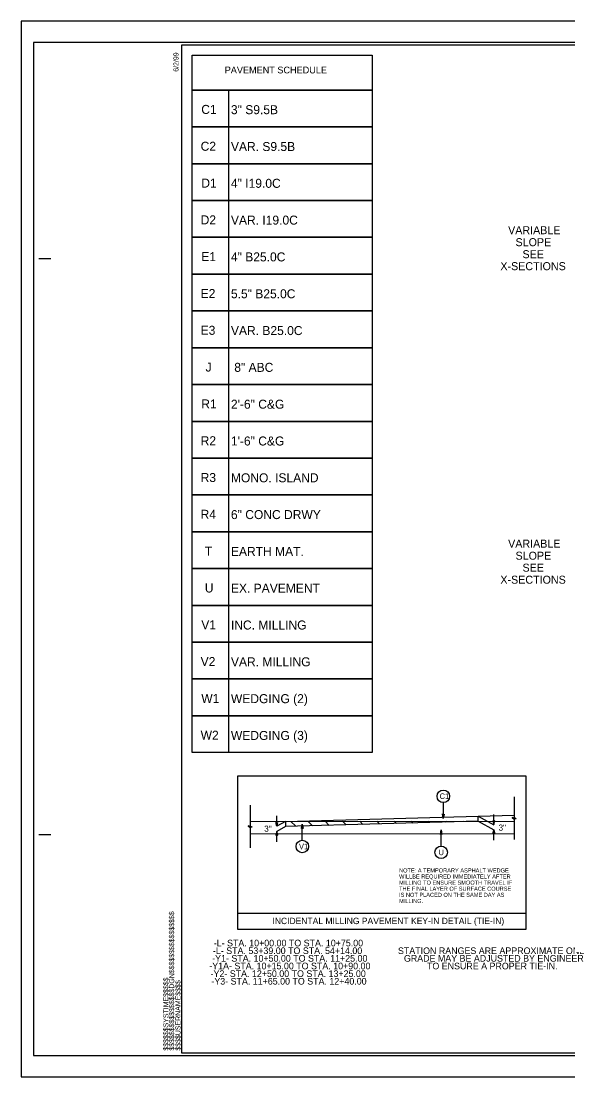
# Model space of a CAD drawing. Extents: x 3025871 to 3026431, y 707165 to 707825.
# Drawn here: x 3026022 to 3026107.4, y 707397.1 to 707562.1 of the extents above; entities that cross this region are included whole.
import ezdxf

# ---------------------------------------------------------------- set-up
doc = ezdxf.new("R2010")
doc.units = 0
for name, color, linetype in [('Default', 7, 'Continuous'), ('Old_Level_13', 7, 'Continuous'), ('Old_Level_39', 7, 'Continuous'), ('Prop Drainage Structure Plot Symbol 20 Scale', 7, 'Continuous'), ('Sheet Cutting Line CELL', 7, 'Continuous'), ('Typical Arrow Superelevation CELL', 7, 'Continuous'), ('Typical Detail Wedge2 CELL', 7, 'Continuous'), ('Typical Grade Point Symbol CELL', 7, 'Continuous'), ('Typical ID Circle CELL', 7, 'Continuous'), ('Typical Slope Point Local CELL', 7, 'Continuous'), ('Typical Terminator CELL', 7, 'Continuous'), ('Typical Text General CELL', 7, 'Continuous'), ('Typical Text Label CELL', 7, 'Continuous')]:
    doc.layers.add(name, color=color, linetype=linetype)

# ---------------------------------------------------------------- blocks, each defined once
blk = doc.blocks.new('TERMINATOR')
at = {"layer": 'Typical Detail Wedge2 CELL'}
blk.add_lwpolyline([(-0.469, 0.081), (0, 0), (-0.471, -0.083), (-0.411, 0)], close=True, dxfattribs=at)

msp = doc.modelspace()

# ---------------------------------------------------------------- linework, layer by layer
at = {"layer": 'Default'}
msp.add_lwpolyline([(3026048.72, 707556.72), (3026076.85, 707556.72), (3026076.85, 707551.28), (3026048.72, 707551.28)], close=True, dxfattribs=at)
at = {"layer": 'Old_Level_13'}
for p, q in [((3026063.31, 707436.99), (3026099.02, 707437.98)), ((3026093.4, 707437), (3026093.39, 707437.82)), ((3026057.79, 707436.99), (3026099.02, 707437)), ((3026063.31, 707436.99), (3026063.32, 707436.17)), ((3026093.4, 707437), (3026063.32, 707436.17)), ((3026064.92, 707436.22), (3026064.14, 707436.99)), ((3026067.54, 707436.29), (3026066.83, 707436.99)), ((3026070.15, 707436.36), (3026069.52, 707437)), ((3026072.77, 707436.43), (3026072.21, 707437)), ((3026075.39, 707436.5), (3026074.9, 707437)), ((3026078.01, 707436.58), (3026077.59, 707437)), ((3026080.63, 707436.65), (3026080.28, 707437)), ((3026083.25, 707436.72), (3026082.97, 707437)), ((3026085.86, 707436.79), (3026085.66, 707437)), ((3026088.48, 707436.87), (3026088.35, 707437)), ((3026091.1, 707436.94), (3026091.04, 707437)), ((3026057.79, 707435.06), (3026099.03, 707435.07))]:
    msp.add_line(p, q, dxfattribs=at)
at = {"layer": 'Old_Level_39'}
msp.add_lwpolyline([(3026273.95, 707558.69), (3026023.97, 707558.69), (3026023.97, 707400.42), (3026273.95, 707400.42)], close=True, dxfattribs=at)
at = {"layer": 'Sheet Cutting Line CELL'}
for p, q in [((3026024.8, 707524.93), (3026026.67, 707524.93)), ((3026024.8, 707434.93), (3026026.67, 707434.93)), ((3026047.07, 707400.8), (3026047.07, 707400.8)), ((3026047.07, 707400.8), (3026047.07, 707400.8)), ((3026047.07, 707400.8), (3026047.07, 707400.8)), ((3026047.07, 707400.8), (3026047.07, 707400.8)), ((3026047.07, 707400.8), (3026047.07, 707400.8)), ((3026047.07, 707400.8), (3026047.07, 707400.8))]:
    msp.add_line(p, q, dxfattribs=at)
msp.add_lwpolyline([(3026272.07, 707558.3), (3026047.07, 707558.3), (3026047.07, 707400.8), (3026272.07, 707400.8)], close=True, dxfattribs=at)
msp.add_lwpolyline([(3026052.7, 707400.8), (3026052.7, 707400.8)], dxfattribs=at)
at = {"layer": 'Typical Detail Wedge2 CELL'}
for points in [[(3026088.08, 707438.13), (3026087.96, 707437.42), (3026087.83, 707438.14), (3026087.96, 707438.04)], [(3026065.81, 707435.85), (3026065.93, 707436.56), (3026066.06, 707435.85), (3026065.93, 707435.94)], [(3026087.5, 707434.93), (3026087.63, 707435.64), (3026087.75, 707434.92), (3026087.63, 707435.02)]]:
    msp.add_lwpolyline(points, close=True, dxfattribs=at)
at = {"layer": 'Typical Grade Point Symbol CELL'}
for p, q in [((3026087.96, 707439.94), (3026087.96, 707437.42)), ((3026065.93, 707434.04), (3026065.93, 707436.56)), ((3026087.63, 707433.12), (3026087.63, 707435.64))]:
    msp.add_line(p, q, dxfattribs=at)
for centre in [(3026087.96, 707440.91), (3026065.93, 707433.07), (3026087.63, 707432.15)]:
    msp.add_circle(centre, 0.976, dxfattribs=at)
at = {"layer": 'Typical ID Circle CELL'}
for points in [[(3026054.48, 707545.53), (3026048.72, 707545.53), (3026048.72, 707551.28), (3026076.85, 707551.28), (3026076.85, 707545.53), (3026054.48, 707545.53), (3026054.48, 707551.28)], [(3026054.48, 707539.77), (3026048.72, 707539.77), (3026048.72, 707545.53), (3026076.85, 707545.53), (3026076.85, 707539.77), (3026054.48, 707539.77), (3026054.48, 707545.53)], [(3026054.48, 707534.02), (3026048.72, 707534.02), (3026048.72, 707539.77), (3026076.85, 707539.77), (3026076.85, 707534.02), (3026054.48, 707534.02), (3026054.48, 707539.77)], [(3026054.48, 707528.27), (3026048.72, 707528.27), (3026048.72, 707534.02), (3026076.85, 707534.02), (3026076.85, 707528.27), (3026054.48, 707528.27), (3026054.48, 707534.02)], [(3026054.48, 707522.52), (3026048.72, 707522.52), (3026048.72, 707528.27), (3026076.85, 707528.27), (3026076.85, 707522.52), (3026054.48, 707522.52), (3026054.48, 707528.27)], [(3026054.48, 707516.76), (3026048.72, 707516.76), (3026048.72, 707522.52), (3026076.85, 707522.52), (3026076.85, 707516.76), (3026054.48, 707516.76), (3026054.48, 707522.52)], [(3026054.48, 707511.01), (3026048.72, 707511.01), (3026048.72, 707516.76), (3026076.85, 707516.76), (3026076.85, 707511.01), (3026054.48, 707511.01), (3026054.48, 707516.76)], [(3026054.48, 707505.26), (3026048.72, 707505.26), (3026048.72, 707511.01), (3026076.85, 707511.01), (3026076.85, 707505.26), (3026054.48, 707505.26), (3026054.48, 707511.01)], [(3026054.48, 707499.5), (3026048.72, 707499.5), (3026048.72, 707505.26), (3026076.85, 707505.26), (3026076.85, 707499.5), (3026054.48, 707499.5), (3026054.48, 707505.26)], [(3026054.48, 707493.75), (3026048.72, 707493.75), (3026048.72, 707499.5), (3026076.85, 707499.5), (3026076.85, 707493.75), (3026054.48, 707493.75), (3026054.48, 707499.5)], [(3026054.48, 707488), (3026048.72, 707488), (3026048.72, 707493.75), (3026076.85, 707493.75), (3026076.85, 707488), (3026054.48, 707488), (3026054.48, 707493.75)], [(3026054.48, 707482.25), (3026048.72, 707482.25), (3026048.72, 707488), (3026076.85, 707488), (3026076.85, 707482.25), (3026054.48, 707482.25), (3026054.48, 707488)], [(3026054.48, 707476.49), (3026048.72, 707476.49), (3026048.72, 707482.25), (3026076.85, 707482.25), (3026076.85, 707476.49), (3026054.48, 707476.49), (3026054.48, 707482.25)], [(3026054.48, 707470.74), (3026048.72, 707470.74), (3026048.72, 707476.49), (3026076.85, 707476.49), (3026076.85, 707470.74), (3026054.48, 707470.74), (3026054.48, 707476.49)], [(3026054.48, 707464.99), (3026048.72, 707464.99), (3026048.72, 707470.74), (3026076.85, 707470.74), (3026076.85, 707464.99), (3026054.48, 707464.99), (3026054.48, 707470.74)], [(3026054.48, 707459.24), (3026048.72, 707459.24), (3026048.72, 707464.99), (3026076.85, 707464.99), (3026076.85, 707459.24), (3026054.48, 707459.24), (3026054.48, 707464.99)], [(3026054.48, 707453.48), (3026048.72, 707453.48), (3026048.72, 707459.24), (3026076.85, 707459.24), (3026076.85, 707453.48), (3026054.48, 707453.48), (3026054.48, 707459.24)], [(3026054.48, 707447.73), (3026048.72, 707447.73), (3026048.72, 707453.48), (3026076.85, 707453.48), (3026076.85, 707447.73), (3026054.48, 707447.73), (3026054.48, 707453.48)]]:
    msp.add_lwpolyline(points, dxfattribs=at)
at = {"layer": 'Typical Slope Point Local CELL'}
msp.add_line((3026055.88, 707422.64), (3026100.86, 707422.64), dxfattribs=at)
msp.add_lwpolyline([(3026055.88, 707444.1), (3026100.86, 707444.1), (3026100.86, 707420.08), (3026055.88, 707420.08)], close=True, dxfattribs=at)
at = {"layer": 'Typical Terminator CELL'}
msp.add_lwpolyline([(3026274.62, 707562.05), (3026022.02, 707562.05), (3026022.02, 707397.05), (3026274.62, 707397.05)], close=True, dxfattribs=at)
at = {"layer": 'Typical Text General CELL'}
for p, q in [((3026099.03, 707440.84), (3026099.02, 707437.62)), ((3026057.79, 707439.52), (3026057.79, 707436.3)), ((3026061.94, 707436.24), (3026061.94, 707437.85)), ((3026093.39, 707437.82), (3026095.85, 707436.47)), ((3026095.86, 707436.46), (3026095.86, 707438.07)), ((3026099.36, 707437.38), (3026098.71, 707437.61)), ((3026098.71, 707437.61), (3026099.03, 707437.35)), ((3026099.02, 707437.62), (3026099.36, 707437.38)), ((3026058.12, 707436.06), (3026057.47, 707436.29)), ((3026057.47, 707436.29), (3026057.79, 707436.03)), ((3026057.79, 707436.3), (3026058.12, 707436.06)), ((3026057.79, 707436.03), (3026057.79, 707432.84)), ((3026063.31, 707436.99), (3026061.94, 707436.24)), ((3026063.32, 707436.17), (3026061.96, 707435.42)), ((3026093.4, 707437), (3026095.85, 707435.65)), ((3026099.03, 707437.35), (3026099.03, 707434.17)), ((3026061.96, 707433.81), (3026061.96, 707435.42)), ((3026095.85, 707434.04), (3026095.85, 707435.65))]:
    msp.add_line(p, q, dxfattribs=at)

# ---------------------------------------------------------------- block references
at = {"layer": 'Typical Text General CELL', "xscale": 1.264797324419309}
for p, yscale, rotation in [((3026061.94, 707436.24), 1.8153788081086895, -89.99999999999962), ((3026095.86, 707436.46), -1.8153788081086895, -90.0000000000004), ((3026061.96, 707435.42), -1.8153788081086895, 90.0000000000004), ((3026095.85, 707435.65), 1.8153788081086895, 89.99999999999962)]:
    msp.add_blockref('TERMINATOR', p, dxfattribs=dict(at, yscale=yscale, rotation=rotation))

# ---------------------------------------------------------------- texts
at = {"layer": 'Default'}
msp.add_text('PAVEMENT SCHEDULE', height=1.0642, dxfattribs=at).set_placement((3026053.82, 707553.88))
at = {"layer": 'Prop Drainage Structure Plot Symbol 20 Scale'}
for s, p in [('VARIABLE', (3026098.08, 707528.75)), ('SLOPE', (3026099.24, 707526.88)), ('SEE', (3026100.33, 707525)), ('X-SECTIONS', (3026096.87, 707523.13)), ('VARIABLE', (3026098.08, 707479.76)), ('SLOPE', (3026099.24, 707477.88)), ('SEE', (3026100.33, 707476.01)), ('X-SECTIONS', (3026096.87, 707474.13))]:
    msp.add_text(s, height=1.25, dxfattribs=at).set_placement(p)
at = {"layer": 'Sheet Cutting Line CELL'}
for s, height, p in [('6/2/99', 0.787, (3026046.6, 707554.14)), ('$$$$$$$$$$$$$$$$DGN$$$$$$$$$$$$$$$$', 0.7875, (3026045.93, 707401.16)), ('$$$$$$SYSTIME$$$$$', 0.7875, (3026045.02, 707401.16)), ('$$$$USERNAME$$$$', 0.7875, (3026046.91, 707401.16))]:
    msp.add_text(s, height=height, rotation=90, dxfattribs=at).set_placement(p)
at = {"layer": 'Typical Arrow Superelevation CELL'}
for s, p in [('C1', (3026087.39, 707440.48)), ('V1', (3026065.42, 707432.63)), ('U', (3026087.21, 707431.71))]:
    msp.add_text(s, height=0.873, dxfattribs=at).set_placement(p)
at = {"layer": 'Typical ID Circle CELL'}
for s, height, p in [('C1', 1.406, (3026050.16, 707547.55)), ('3" S9.5B', 1.406, (3026054.79, 707547.51)), ('C2', 1.406, (3026050.06, 707541.79)), ('VAR. S9.5B', 1.406, (3026054.79, 707541.75)), ('D1', 1.406, (3026050.16, 707536.04)), ('4" I19.0C', 1.406, (3026054.79, 707536)), ('D2', 1.406, (3026050.06, 707530.29)), ('VAR. I19.0C', 1.4062, (3026054.79, 707530.25)), ('E1', 1.406, (3026050.16, 707524.54)), ('4" B25.0C', 1.406, (3026054.79, 707524.5)), ('E2', 1.406, (3026050.06, 707518.78)), ('5.5" B25.0C', 1.4062, (3026054.79, 707518.74)), ('E3', 1.406, (3026050.06, 707513.03)), ('VAR. B25.0C', 1.4062, (3026054.79, 707512.99)), ('R1', 1.406, (3026050.16, 707501.52)), ('2\'-6" C&G', 1.406, (3026054.79, 707501.48)), ('R2', 1.406, (3026050.06, 707495.77)), ('1\'-6" C&G', 1.406, (3026054.79, 707495.73)), ('R3', 1.406, (3026050.06, 707490.02)), ('MONO. ISLAND', 1.4062, (3026054.79, 707489.98)), ('R4', 1.406, (3026050.05, 707484.27)), ('6" CONC DRWY', 1.4062, (3026054.79, 707484.23)), ('T', 1.41, (3026050.71, 707478.51)), ('EARTH MAT.', 1.406, (3026054.79, 707478.47)), ('U', 1.41, (3026050.71, 707472.76)), ('EX. PAVEMENT', 1.4062, (3026054.79, 707472.72)), ('V1', 1.406, (3026050.16, 707467.01)), ('INC. MILLING', 1.4062, (3026054.79, 707466.97)), ('V2', 1.406, (3026050.06, 707461.26)), ('VAR. MILLING', 1.4062, (3026054.79, 707461.22)), ('W1', 1.406, (3026050.16, 707455.5)), ('WEDGING (2)', 1.4062, (3026054.79, 707455.46)), ('W2', 1.406, (3026050.06, 707449.75)), ('WEDGING (3)', 1.4062, (3026054.79, 707449.71))]:
    msp.add_text(s, height=height, dxfattribs=at).set_placement(p)
for s, height, p in [('J', 1.41, (3026050.83, 707507.28)), (' 8" ABC', 1.406, (3026054.79, 707507.24))]:
    msp.add_text(s, height=height, rotation=360, dxfattribs=at).set_placement(p)
at = {"layer": 'Typical Slope Point Local CELL'}
for s, height, p in [('NOTE: A TEMPORARY ASPHALT WEDGE', 0.6361, (3026081.05, 707429)), ('WILLBE REQUIRED IMMEDIATELY AFTER', 0.6361, (3026081.05, 707428.05)), ('MILLING TO ENSURE SMOOTH TRAVEL IF', 0.6361, (3026081.05, 707427.1)), ('THE FINAL LAYER OF SURFACE COURSE', 0.6361, (3026081.05, 707426.14)), ('IS NOT PLACED ON THE SAME DAY AS', 0.6361, (3026081.05, 707425.19)), ('MILLING.', 0.636, (3026081.05, 707424.23))]:
    msp.add_text(s, height=height, dxfattribs=at).set_placement(p)
msp.add_text('INCIDENTAL MILLING PAVEMENT KEY-IN DETAIL (TIE-IN)', height=0.9939, rotation=0.0019, dxfattribs=at).set_placement((3026061.28, 707420.93))
at = {"layer": 'Typical Text General CELL'}
for s, p in [('-L- STA. 10+00.00 TO STA. 10+75.00', (3026052.11, 707417.45)), ('-Y1- STA. 10+50.00 TO STA. 11+25.00', (3026051.86, 707415.06)), ('-L- STA. 53+39.00 TO STA. 54+14.00', (3026051.98, 707416.25)), ('STATION RANGES ARE APPROXIMATE ONLY.', (3026080.88, 707416.25)), ('GRADE MAY BE ADJUSTED BY ENGINEER', (3026081.81, 707415.06)), ('-Y1A- STA. 10+15.00 TO STA. 10+90.00', (3026051.41, 707413.87)), ('TO ENSURE A PROPER TIE-IN. ', (3026085.41, 707413.86)), ('-Y2- STA. 12+50.00 TO STA. 13+25.00', (3026051.61, 707412.67)), ('-Y3- STA. 11+65.00 TO STA. 12+40.00', (3026051.74, 707411.48))]:
    msp.add_text(s, height=1.0353, rotation=0.0019, dxfattribs=at).set_placement(p)
at = {"layer": 'Typical Text Label CELL'}
for p in [(3026059.98, 707435.36), (3026096.58, 707435.53)]:
    msp.add_text('3"', height=0.96, dxfattribs=at).set_placement(p)

doc.saveas('drawing.dxf')
